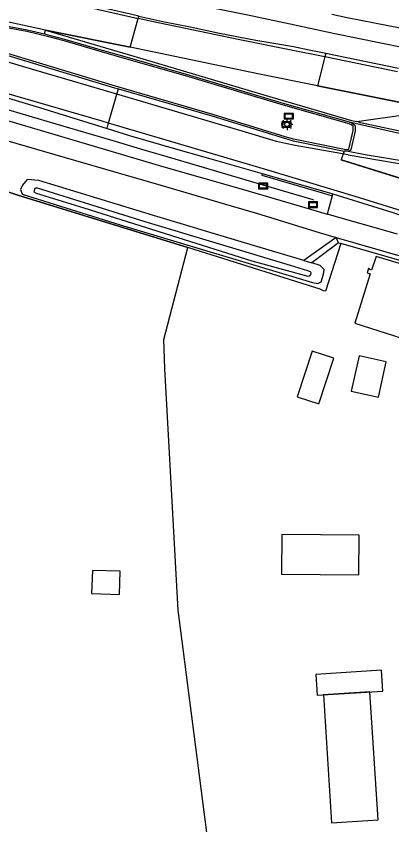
# Model space of a CAD drawing. Extents: x 125000 to 129004, y 397500 to 399008.
# Drawn here: x 125803.7 to 125844.3, y 397858.8 to 397946.2 of the extents above; entities that cross this region are included whole.
import ezdxf

# ---------------------------------------------------------------- set-up
doc = ezdxf.new("R2010")
doc.units = 0
for name, color, linetype in [('gg-afsc-lijn draadraster', 7, 'Continuous'), ('gg-bbg-luifel en loopbrug', 7, 'Continuous'), ('gg-bbg-overig bouwwerk', 7, 'Continuous'), ('gg-knt-verharding niveau 01', 7, 'Continuous'), ('gt-symb-lichtmast', 7, 'Continuous'), ('gt-symb-verkeersbord', 7, 'Continuous'), ('gx-grn-maaiveld', 7, 'Continuous'), ('gx-knt-lijn weginrichtingselement', 7, 'Continuous')]:
    doc.layers.add(name, color=color, linetype=linetype)

# ---------------------------------------------------------------- blocks, each defined once
blk = doc.blocks.new('gt0-VBORD')
at = {"layer": 'gt-symb-verkeersbord'}
blk.add_lwpolyline([(-0.5, 0.295), (-0.5, -0.295), (0.5, -0.295), (0.5, 0.295), (-0.5, 0.295)], dxfattribs=at)
blk.add_lwpolyline([(-0.417, -0.212), (0.417, -0.212), (0.417, 0.212), (-0.417, 0.212)], close=True, dxfattribs=at)
blk = doc.blocks.new('gt0-LMAST')
at = {"layer": 'gt-symb-lichtmast'}
for p, q in [((-0.182, 0.173), (-0.447, 0.438)), ((-0.005, 0.246), (-0.005, 0.621)), ((0.172, 0.173), (0.437, 0.438)), ((-0.255, -0.004), (-0.63, -0.004)), ((-0.182, -0.181), (-0.447, -0.446)), ((-0.005, -0.254), (-0.005, -0.629)), ((0.437, -0.446), (0.172, -0.181)), ((0.245, -0.004), (0.62, -0.004))]:
    blk.add_line(p, q, dxfattribs=at)
blk.add_circle((-0.005, -0.004), 0.25, dxfattribs=at)

msp = doc.modelspace()

# ---------------------------------------------------------------- linework, layer by layer
at = {"layer": 'gg-afsc-lijn draadraster'}
msp.add_lwpolyline([(125836.563, 397916.683), (125822.249, 397921.181), (125803.982, 397926.812), (125794.488, 397929.995)], dxfattribs=at)
at = {"layer": 'gg-bbg-luifel en loopbrug'}
msp.add_lwpolyline([(125842.833, 397859.279), (125841.949, 397873.133), (125836.93, 397872.813), (125837.814, 397858.958), (125842.833, 397859.279)], dxfattribs=at)
at = {"layer": 'gg-bbg-overig bouwwerk'}
for points in [[(125834.098, 397905.028), (125836.419, 397904.268), (125838.037, 397909.214), (125835.717, 397909.973), (125834.098, 397905.028)], [(125840.742, 397885.769), (125840.791, 397890.069), (125832.442, 397890.164), (125832.393, 397885.865), (125840.742, 397885.769)], [(125814.866, 397883.661), (125814.944, 397886.177), (125811.945, 397886.27), (125811.867, 397883.753), (125814.866, 397883.661)], [(125843.353, 397873.223), (125843.21, 397875.468), (125836.096, 397875.014), (125836.239, 397872.769), (125843.353, 397873.223)]]:
    msp.add_lwpolyline(points, dxfattribs=at)
at = {"layer": 'gg-knt-verharding niveau 01'}
msp.add_lwpolyline([(125842.863, 397904.982), (125843.718, 397908.817), (125840.79, 397909.471), (125839.935, 397905.636), (125842.863, 397904.982)], dxfattribs=at)
at = {"layer": 'gx-grn-maaiveld'}
for p, q in [((125839.584, 397931.598), (125839.171, 397931.616)), ((125830.319, 397929.169), (125837.927, 397927.001)), ((125837.862, 397926.782), (125837.328, 397924.804)), ((125837.862, 397926.782), (125837.927, 397927.001)), ((125844.925, 397922.617), (125837.328, 397924.804)), ((125838.293, 397922.269), (125834.791, 397919.779)), ((125838.574, 397921.678), (125838.293, 397922.269)), ((125838.574, 397921.678), (125835.667, 397919.518)), ((125838.574, 397921.678), (125838.82, 397921.608)), ((125834.791, 397919.779), (125835.667, 397919.518))]:
    msp.add_line(p, q, dxfattribs=at)
for points in [[(125750.634, 397952.93), (125759.307, 397950.408), (125768.485, 397947.677), (125776.783, 397945.11), (125777.761, 397944.832), (125786.809, 397942.086), (125796.393, 397939.264), (125806.234, 397936.337), (125813.531, 397934.061)], [(125845.626, 397942.773), (125838.163, 397944.299), (125833.334, 397945.33), (125828.591, 397946.333), (125824.611, 397947.151), (125820.316, 397948.167), (125816.173, 397949.164), (125811.81, 397950.17), (125807.715, 397951.216), (125805.004, 397951.843), (125802.799, 397952.466), (125800.692, 397953.004)], [(125816.978, 397946.194), (125816.216, 397946.363), (125813.35, 397947.023), (125809.898, 397947.849), (125807.218, 397948.473), (125805.254, 397948.955), (125803.023, 397949.501), (125798.597, 397950.619), (125793.242, 397951.989)], [(125794.509, 397946.661), (125804.896, 397944.724), (125806.757, 397944.283)], [(125755.187, 397946.504), (125755.764, 397946.373), (125760.045, 397945.396), (125762.82, 397944.693), (125765.608, 397944.066), (125768.151, 397943.48), (125771.387, 397942.754), (125776.956, 397941.6), (125782.441, 397940.385), (125784.022, 397940.015), (125786.825, 397939.358), (125790.044, 397938.54), (125794.504, 397937.206), (125802.418, 397935.021), (125811.151, 397932.43), (125819.661, 397929.911), (125828.298, 397927.457), (125835.545, 397925.328), (125837.328, 397924.804)], [(125822.025, 397939.738), (125815.663, 397941.564), (125812.941, 397942.346), (125808.893, 397943.531), (125807.239, 397943.963), (125804.855, 397944.528), (125794.476, 397946.463)], [(125816.023, 397942.831), (125816.913, 397945.964), (125816.978, 397946.194)], [(125816.978, 397946.194), (125819.549, 397945.624), (125822.511, 397945.031), (125825.673, 397944.374), (125829.607, 397943.588), (125831.788, 397943.249), (125833.68, 397942.93), (125835.388, 397942.572), (125837.006, 397942.243), (125837.186, 397942.206)], [(125837.849, 397946.417), (125839.489, 397946.064), (125843.933, 397945.2), (125848.353, 397944.32), (125853.523, 397943.346), (125859.364, 397942.161), (125864.658, 397941.176), (125867.628, 397940.516)], [(125792.324, 397945.131), (125814.34, 397938.464), (125814.766, 397938.34)], [(125792.448, 397945.302), (125814.396, 397938.656), (125824.923, 397935.599), (125832.761, 397933.196), (125833.693, 397932.923), (125834.606, 397932.748), (125839.195, 397931.815), (125839.562, 397931.799), (125839.681, 397931.831), (125839.715, 397931.948), (125840.149, 397933.83), (125840.144, 397934.185), (125840.13, 397934.319), (125839.938, 397934.456), (125839.72, 397934.544), (125832.627, 397936.579), (125822.025, 397939.738)], [(125806.757, 397944.283), (125806.875, 397944.687), (125816.023, 397942.831)], [(125806.757, 397944.283), (125807.287, 397944.157), (125808.946, 397943.724), (125812.997, 397942.538), (125815.717, 397941.757), (125822.081, 397939.93), (125832.683, 397936.771), (125839.698, 397934.768)], [(125836.29, 397938.678), (125829.998, 397939.942), (125818.434, 397942.342), (125816.023, 397942.831)], [(125768.43, 397941.396), (125772.966, 397940.368), (125783.01, 397938.019), (125788.652, 397936.749), (125792.832, 397935.637), (125797.108, 397934.388), (125802.541, 397932.799), (125810.128, 397930.58), (125819.592, 397927.856), (125826.954, 397925.695), (125829.683, 397924.894), (125836.56, 397922.765), (125838.293, 397922.269)], [(125837.186, 397942.206), (125837.081, 397941.79), (125836.29, 397938.678)], [(125837.186, 397942.206), (125839.27, 397941.779), (125845.036, 397940.565)], [(125813.531, 397934.061), (125813.693, 397934.633), (125814.581, 397937.757), (125814.766, 397938.34)], [(125814.766, 397938.34), (125824.866, 397935.407), (125832.704, 397933.004), (125833.646, 397932.728), (125834.567, 397932.551), (125839.171, 397931.616)], [(125836.29, 397938.678), (125841.703, 397937.591), (125849.163, 397936.055), (125853.948, 397934.758)], [(125839.698, 397934.768), (125840.042, 397934.638), (125840.319, 397934.43), (125840.344, 397934.197), (125840.35, 397933.809), (125839.909, 397931.898), (125839.841, 397931.667), (125839.584, 397931.598)], [(125839.698, 397934.768), (125849.633, 397932.544), (125859.133, 397930.673), (125861.128, 397930.31), (125864.117, 397929.767)], [(125813.531, 397934.061), (125816.055, 397933.274), (125820.93, 397931.839), (125824.01, 397930.994), (125830.319, 397929.169)], [(125839.171, 397931.616), (125838.857, 397930.679), (125854.059, 397925.915), (125862.249, 397923.464)], [(125839.584, 397931.598), (125841.435, 397931.252), (125846.494, 397930.402)], [(125793.262, 397929.919), (125794.488, 397929.995), (125803.982, 397926.812), (125822.249, 397921.181)], [(125830.319, 397929.169), (125830.264, 397929.009), (125831.149, 397928.743), (125836.932, 397927.043), (125837.862, 397926.782)], [(125834.791, 397919.779), (125827.66, 397921.899), (125818.91, 397924.545), (125806.171, 397928.414), (125804.88, 397928.538), (125804.388, 397927.934), (125804.18, 397927.466), (125804.34, 397926.968), (125814.944, 397923.641), (125835.735, 397917.402), (125836.308, 397917.281), (125836.671, 397917.486), (125836.922, 397918.291), (125837.007, 397918.813), (125836.581, 397919.247), (125835.667, 397919.518)], [(125835.251, 397918.08), (125835.464, 397918.135), (125835.554, 397918.248), (125835.596, 397918.43), (125835.579, 397918.489), (125835.546, 397918.553), (125835.225, 397918.657), (125833.365, 397919.226), (125817.636, 397923.946), (125806.004, 397927.602), (125805.844, 397927.6), (125805.722, 397927.551), (125805.628, 397927.208), (125805.88, 397927.055), (125811.004, 397925.479), (125829.18, 397919.751), (125835.251, 397918.08)], [(125837.927, 397927.001), (125844.439, 397924.959), (125845.527, 397924.605)], [(125838.293, 397922.269), (125845.706, 397920.145), (125852.178, 397918.288), (125858.503, 397916.478), (125859.912, 397916.053), (125860.247, 397915.952), (125862.029, 397915.384)], [(125838.82, 397921.608), (125837.146, 397916.457), (125836.947, 397916.516), (125836.563, 397916.683), (125822.249, 397921.181)], [(125858.347, 397916.012), (125851.901, 397917.858), (125845.429, 397919.714), (125842.19, 397920.642), (125838.82, 397921.608)], [(125816.698, 397806.605), (125833.379, 397814.614), (125823.108, 397835.499), (125824.649, 397836.184), (125829.442, 397850.906), (125829.271, 397857.069), (125824.477, 397856.812), (125821.225, 397881.977), (125819.77, 397908.083), (125819.684, 397911.25), (125822.249, 397921.181)], [(125854.938, 397907.697), (125855.975, 397910.97), (125856.276, 397911.967), (125857.42, 397915.76), (125842.62, 397920.22), (125842.12, 397918.735), (125841.795, 397918.9), (125841.645, 397918.44), (125841.994, 397918.33), (125840.31, 397912.989), (125848.114, 397910.53), (125847.918, 397909.91), (125853.533, 397908.14)]]:
    msp.add_lwpolyline(points, dxfattribs=at)
at = {"layer": 'gx-knt-lijn weginrichtingselement'}
for p, q in [((125816.023, 397942.831), (125806.875, 397944.687)), ((125818.434, 397942.342), (125816.023, 397942.831)), ((125829.998, 397939.942), (125818.434, 397942.342)), ((125849.163, 397936.055), (125841.703, 397937.591)), ((125840.524, 397934.792), (125849.163, 397936.055)), ((125839.6, 397931.192), (125846.47, 397930.032)), ((125854.059, 397925.915), (125838.857, 397930.679))]:
    msp.add_line(p, q, dxfattribs=at)
for points in [[(125696.916, 397987.643), (125697.032, 397987.185), (125698.014, 397984.717), (125699.456, 397982.011), (125701.248, 397979.873), (125703.369, 397978.087), (125705.424, 397977.218), (125717.591, 397973.518), (125731.974, 397969.186), (125735.535, 397968.117), (125752.18, 397963.12), (125752.183, 397963.119), (125768.864, 397958.11), (125777.147, 397955.869), (125786.532, 397953.34), (125794.729, 397951.221), (125806.76, 397948.3), (125816.913, 397945.964)], [(125813.693, 397934.633), (125813.019, 397934.832), (125794.09, 397940.336), (125776.142, 397945.728), (125759.951, 397950.619), (125751.672, 397952.955), (125750.238, 397953.216)], [(125806.875, 397944.687), (125801.36, 397945.889), (125797.523, 397946.672), (125794.583, 397946.987)], [(125844.952, 397940.175), (125837.081, 397941.79), (125833.246, 397942.577), (125827.894, 397943.626), (125818.388, 397945.625), (125816.913, 397945.964)], [(125814.581, 397937.757), (125806.499, 397940.134), (125794.511, 397943.685), (125792.198, 397944.367)], [(125806.875, 397944.687), (125815.807, 397942.071), (125817.403, 397941.603), (125830.498, 397937.694), (125839.954, 397934.905), (125840.524, 397934.792)], [(125835.84, 397926.313), (125835.805, 397926.323), (125829.172, 397928.283), (125826.002, 397929.22), (125820.889, 397930.73), (125817.19, 397931.823), (125814.198, 397932.709), (125808.019, 397934.537), (125802.209, 397936.256), (125797.184, 397937.744), (125793.199, 397938.923), (125792.191, 397939.226), (125788.093, 397940.46), (125784.691, 397941.484)], [(125841.703, 397937.591), (125836.29, 397938.678), (125829.998, 397939.942)], [(125839.6, 397931.192), (125833.885, 397932.218), (125832.826, 397932.422), (125831.842, 397932.657), (125828.13, 397933.771), (125817.394, 397936.929), (125814.581, 397937.757)], [(125861.088, 397919.783), (125852.802, 397922.745), (125847.935, 397924.357), (125840.366, 397926.707), (125830.561, 397929.655), (125813.693, 397934.633)], [(125861.15, 397930.555), (125847.39, 397933.308), (125840.917, 397934.659), (125840.524, 397934.792)], [(125942.197, 397899.473), (125939.452, 397900.31), (125920.441, 397905.989), (125905.083, 397910.598), (125893.522, 397914.076), (125882.176, 397917.527), (125869.463, 397921.306), (125862.249, 397923.464), (125854.059, 397925.915), (125838.857, 397930.679)]]:
    msp.add_lwpolyline(points, dxfattribs=at)

# ---------------------------------------------------------------- block references
at = {"layer": 'gt-symb-lichtmast'}
msp.add_blockref('gt0-LMAST', (125832.996, 397934.508), dxfattribs=at)
at = {"layer": 'gt-symb-verkeersbord'}
for p in [(125833.176, 397935.392), (125832.929, 397934.487), (125830.405, 397927.833), (125835.802, 397925.815)]:
    msp.add_blockref('gt0-VBORD', p, dxfattribs=at)

doc.saveas('drawing.dxf')
